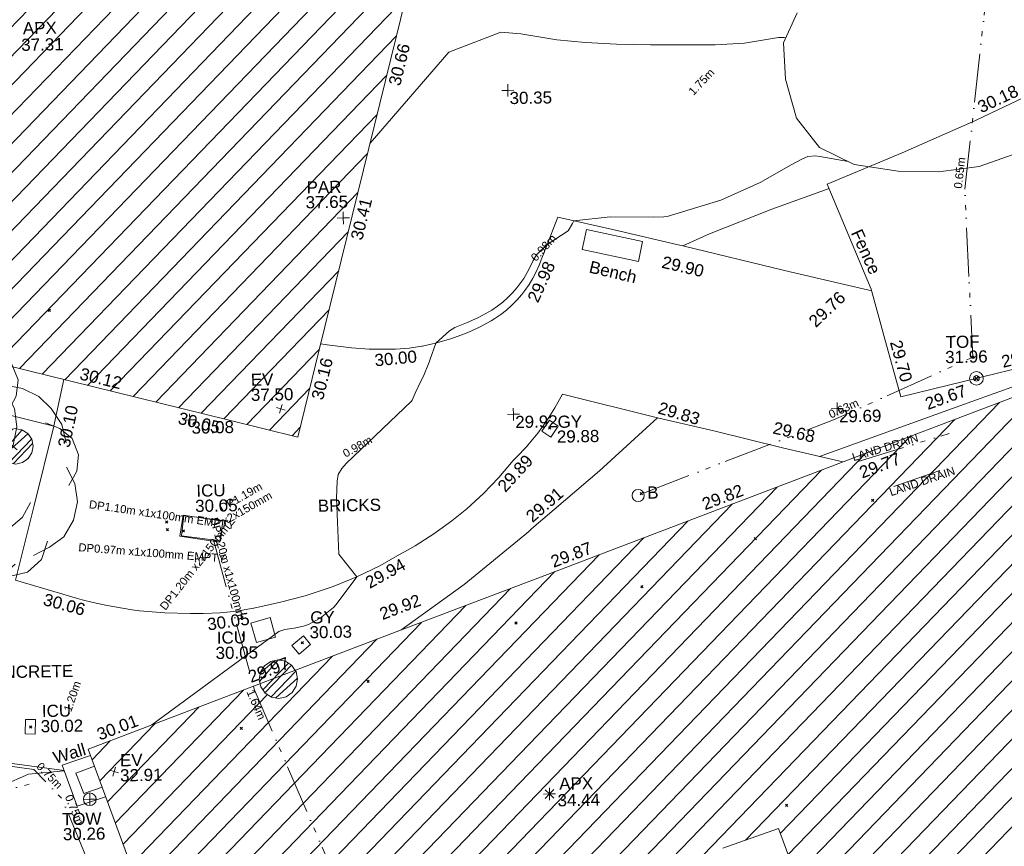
# Model space of a CAD drawing. Header units: millimetres. Extents: x -290717 to 520720, y -88450 to 287762.
# Tile 352 of 381: x 360209 to 390622, y 137820 to 163332. Entities that reach past the tile are written whole.
import ezdxf

# ---------------------------------------------------------------- set-up
doc = ezdxf.new("R2010")
doc.units = ezdxf.units.MM
for name, pattern in [('IMPORT-HIDDEN2 _3_', [4762.5, 3175, -1587.5]), ('IMPORT-UG_DRAINAGE_UNIDENTIFIED_QLB2 _2_', [2700, 1500, -300.0000000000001, 0, -250, 150, -300.0000000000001, 0, -200]), ('IMPORT-UG_ELEC_LV_QLB2 _2_', [2700, 1500, -300.0000000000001, 0, -250, 150, -300.0000000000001, 0, -200]), ('IMPORT-UG_ELEC_STREET LIGHTING_QLB2 _2_', [2700, 1500, -300.0000000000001, 0, -250, 150, -300.0000000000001, 0, -200])]:
    doc.linetypes.add(name, pattern=pattern)
for name, color, linetype, lineweight, true_color in [('00__TOPO__TOP_OF_FENCE_SYMBOL', 7, 'Continuous', 9, 0x666666), ('00_TOPO_APEX_BUILDING', 7, 'Continuous', 9, 0x666666), ('00_TOPO_EAVE', 7, 'Continuous', 9, 0x666666), ('00_TOPO_FURN_BOLLARD', 7, 'Continuous', 9, 0x666666), ('00_TOPO_TOP_OF_WALL', 7, 'Continuous', 9, 0x666666), ('00_TOPO_TREE', 7, 'Continuous', 9, 0x666666), ('00_UAV_APEX_BUILDING', 7, 'Continuous', 9, 0x666666), ('00_UAV_BUILDING_HATCH', 7, 'Continuous', 9, 0x999999), ('00_UAV_BUILDING_OUTLINE', 5, 'Continuous', 9, 0x0000ff), ('00_UAV_CONCRETE', 9, 'Continuous', 9, 0x808080), ('00_UAV_EAVE', 7, 'Continuous', 9, 0x666666), ('00_UAV_FENCE', 7, 'Continuous', 9, 0x264c2f), ('00_UAV_FURN_BENCH', 7, 'Continuous', 9, 0x999999), ('00_UAV_FURN_BOLLARD', 7, 'Continuous', 9, 0xff9f7f), ('00_UAV_LEVEL_SPOT', 7, 'Continuous', 9, 0x666666), ('00_UAV_PARAPET', 7, 'Continuous', 9, 0x666666), ('00_UAV_SERV_GULLY', 7, 'Continuous', 9, 0x5252a5), ('00_UAV_SERV_IC', 5, 'Continuous', 9, 0x0000ff), ('00_UAV_SLOPE_TOP', 40, 'Continuous', 9, 0xffbf00), ('00_UAV_TOP_OF_FENCE', 6, 'Continuous', 9, 0xff00ff), ('00_UAV_TOP_OF_WALL', 7, 'Continuous', 9, 0x666666), ('00_UAV_TREE_LINE', 7, 'Continuous', 9, 0x52a552), ('00_UAV_WALL', 7, 'Continuous', 9, 0x7c00a5), ('01_DTM_CONTOUR_MJR', 7, 'Continuous', 9, 0x7f3f00), ('01_DTM_CONTOUR_MNR', 7, 'Continuous', 9, 0xa5a552), ('12333-PUM-2D-U-0001-C01 - Rev2_REVIT IMPORT_dwg', 7, 'Continuous', 9, 0x767676), ('PUM-CHAMBER EXTENTS', 6, 'IMPORT-HIDDEN2 _3_', 9, 0xff00ff), ('PUM-ELECTRIC-LV-QLB2', 1, 'IMPORT-UG_ELEC_LV_QLB2 _2_', 9, 0xff0000), ('PUM-ELECTRIC-MH', 1, 'Continuous', 9, 0xff0000), ('PUM-ELECTRIC-SL-QLB2', 7, 'IMPORT-UG_ELEC_STREET LIGHTING_QLB2 _2_', 9, 0xff7f7f), ('PUM-UNIDENTIFIED-QLB2', 150, 'IMPORT-UG_DRAINAGE_UNIDENTIFIED_QLB2 _2_', 9, 0x007fff)]:
    doc.layers.add(name, color=color, linetype=linetype, lineweight=lineweight, true_color=true_color)
for name, color, linetype, lineweight in [('00_UAV_DRIVE_WAY', 7, 'Continuous', 9), ('00_UAV_SURFACE', 7, 'Continuous', 9), ('00_UAV_SURVEY_TEXT', 7, 'Continuous', 9), ('GEN-TEXT', 7, 'Continuous', 9)]:
    doc.layers.add(name, color=color, linetype=linetype, lineweight=lineweight)
doc.styles.add('Arial_1', font='arial.ttf', dxfattribs={"height": 250})
doc.styles.add('Swis721 Lt BT_2', font='swissl.ttf', dxfattribs={"height": 375})
pattern_1 = [(45, (-533641079.65, -725615854.3560001), (-265.1650429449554, 265.1650429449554), []), (45, (-533640902.873, -725615854.3560001), (-265.1650429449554, 265.1650429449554), [])]
pattern_2 = [(45, (0, 0), (-441.9417382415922, 441.9417382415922), [])]

# ---------------------------------------------------------------- blocks, each defined once
blk = doc.blocks.new('12333-PUM-2D-U-0001-C01 - Rev2_REVIT IMPORT_dwg_CONIFEROUS_TREE-2077251-Site Location Plan Existing')
at = {"layer": '00_TOPO_TREE', "color": 254, "true_color": 0xcccccc, "flags": 128}
for points in [[(-1889.403682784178, 1545.875740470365), (-1717.639711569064, 2118.422311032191), (-1316.857112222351, 2519.204910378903), (-744.3105416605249, 2748.223538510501), (-171.763971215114, 2690.968881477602), (343.5279423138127, 2347.440939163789)], [(-343.5279423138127, 2461.950253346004), (114.5093140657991, 2633.714224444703), (687.0558846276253, 2690.968881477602), (1202.347798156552, 2576.459567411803), (1660.385054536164, 2347.440939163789), (2003.912996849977, 2003.912996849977), (2290.18628213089, 1545.875740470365), (2404.695596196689, 1030.583826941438)], [(-2404.695596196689, -801.5651986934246), (-2690.968881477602, -286.2732852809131), (-2805.478195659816, 286.2732852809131), (-2690.968881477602, 916.0745128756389), (-2347.440939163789, 1431.36642628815), (-1889.403682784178, 1774.894368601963), (-1316.857112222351, 1946.658339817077)], [(1832.149025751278, 1603.130397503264), (2232.93162509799, 1431.36642628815), (2576.459567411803, 1145.093141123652), (2748.223538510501, 687.0558846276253), (2690.968881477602, 229.0186282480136), (2461.950253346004, -171.763971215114)], [(229.0186282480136, 1316.857112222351), (687.0558846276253, 1145.093141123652), (1030.583826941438, 858.8198558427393)], [(2404.695596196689, 343.5279423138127), (2633.714224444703, -114.5093140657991), (2690.968881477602, -629.8012275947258), (2576.459567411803, -1145.093141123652), (2290.18628213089, -1603.130397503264), (1889.403682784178, -1889.403682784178), (1431.36642628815, -2118.422311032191)], [(-744.3105416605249, -858.8198558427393), (-1087.838483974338, -400.7825993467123), (-1145.093141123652, 114.5093140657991)], [(-1259.602455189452, -2061.167653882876), (-1832.149025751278, -2003.912996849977), (-2290.18628213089, -1717.639711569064), (-2576.459567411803, -1259.602455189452), (-2633.714224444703, -744.3105416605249), (-2461.950253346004, -229.0186282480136)], [(1374.111769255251, -629.8012275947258), (1145.093141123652, -1030.583826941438), (801.5651986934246, -1316.857112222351)], [(916.0745128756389, -2347.440939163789), (572.5465705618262, -2633.714224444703), (114.5093140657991, -2805.478195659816), (-343.5279423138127, -2862.732852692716), (-801.5651986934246, -2805.478195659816), (-1259.602455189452, -2576.459567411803), (-1603.130397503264, -2290.18628213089), (-1832.149025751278, -1889.403682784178)], [(1832.149025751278, -1717.639711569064), (1660.385054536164, -2232.93162509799), (1259.602455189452, -2576.459567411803), (744.3105416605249, -2690.968881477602), (229.0186282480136, -2461.950253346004)]]:
    blk.add_lwpolyline(points, dxfattribs=at)
at = {"layer": '00_TOPO_TREE', "color": 254, "true_color": 0xcccccc}
blk.add_circle((0, 0), 176.6246020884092, dxfattribs=at)
blk = doc.blocks.new('12333-PUM-2D-U-0001-C01 - Rev2_REVIT IMPORT_dwg_MSL_Apex_SYM-2077252-Site Location Plan Existing')
at = {"layer": '00_TOPO_APEX_BUILDING', "color": 254, "true_color": 0xcccccc, "flags": 128}
for points in [[(0, -500.8627267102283), (0, 0), (-500.8627267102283, 0)], [(354.163430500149, 354.1634305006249), (0, 0), (-354.1634305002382, 354.1634305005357)], [(354.1634305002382, -354.1634305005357), (0, 0), (-354.163430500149, -354.1634305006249)], [(500.8627267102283, 0), (0, 0), (0, 500.8627267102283)]]:
    blk.add_lwpolyline(points, dxfattribs=at)
blk = doc.blocks.new('12333-PUM-2D-U-0001-C01 - Rev2_REVIT IMPORT_dwg_MSL_Eaves_SYM_1-V74-Site Location Plan Existing')
at = {"layer": '00_TOPO_EAVE', "color": 254, "true_color": 0xcccccc}
for p, q in [((356.5791934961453, -116.0873754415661), (-356.5791934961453, 116.0873754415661)), ((-116.0873754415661, -356.5791934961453), (116.0873754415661, 356.5791934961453))]:
    blk.add_line(p, q, dxfattribs=at)
blk = doc.blocks.new('12333-PUM-2D-U-0001-C01 - Rev2_REVIT IMPORT_dwg_MSL_Bollard_2-2077239-Site Location Plan Existing')
at = {"layer": '00_TOPO_FURN_BOLLARD', "color": 254, "true_color": 0xcccccc}
blk.add_circle((0, 0), 62.50000000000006, dxfattribs=at)
blk = doc.blocks.new('12333-PUM-2D-U-0001-C01 - Rev2_REVIT IMPORT_dwg_MSL_Parapet_SYM-V111-Site Location Plan Existing')
at = {"layer": '00_UAV_PARAPET', "color": 254, "true_color": 0xcccccc, "flags": 128}
for points in [[(0, -500.0000000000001), (0, 0), (-500.0000000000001, 0)], [(500.0000000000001, 0), (0, 0), (0, 500.0000000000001)]]:
    blk.add_lwpolyline(points, dxfattribs=at)
blk = doc.blocks.new('12333-PUM-2D-U-0001-C01 - Rev2_REVIT IMPORT_dwg_MSL_Node_LineworkTOF-2077248-Site Location Plan Existing')
at = {"layer": '00__TOPO__TOP_OF_FENCE_SYMBOL', "color": 254, "true_color": 0xcccccc, "flags": 128}
for points in [[(165.3591892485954, 165.3591892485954), (0, 0), (-165.3591892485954, 165.3591892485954)], [(165.3591892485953, -165.3591892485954), (0, 0), (-165.3591892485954, -165.3591892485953)]]:
    blk.add_lwpolyline(points, dxfattribs=at)
at = {"layer": '00__TOPO__TOP_OF_FENCE_SYMBOL', "color": 254, "true_color": 0xcccccc}
for radius in [562.5594001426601, 233.853208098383]:
    blk.add_circle((0, 0), radius, dxfattribs=at)
blk = doc.blocks.new('12333-PUM-2D-U-0001-C01 - Rev2_REVIT IMPORT_dwg_TOW-2077249-Site Location Plan Existing')
at = {"layer": '00_TOPO_TOP_OF_WALL', "color": 254, "true_color": 0xcccccc, "flags": 128}
for points in [[(0, 525.0554400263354), (0, 0), (-525.0554401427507, 0)], [(525.0554401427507, 0), (0, 0), (0, -525.0554400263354)]]:
    blk.add_lwpolyline(points, dxfattribs=at)
at = {"layer": '00_TOPO_TOP_OF_WALL', "color": 254, "true_color": 0xcccccc}
blk.add_circle((0, 0), 525.0554401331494, dxfattribs=at)
blk = doc.blocks.new('12333-PUM-2D-U-0001-C01 - Rev2_REVIT IMPORT_dwg_UAV-2077255-Site Location Plan Existing')
at = {"layer": '00_UAV_LEVEL_SPOT', "color": 254, "true_color": 0xcccccc, "flags": 128}
for points in [[(0, -500.0000000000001), (0, 0), (-500.0000000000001, 0)], [(500.0000000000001, 0), (0, 0), (0, 500.0000000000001)]]:
    blk.add_lwpolyline(points, dxfattribs=at)
blk = doc.blocks.new('12333-PUM-2D-U-0001-C01 - Rev2_REVIT IMPORT_dwg_MGS62954_T2_Galway_ITM_3d_Rev1-2077680-Site Location Plan Existing')
at = {"layer": '00_UAV_BUILDING_HATCH', "true_color": 0xcccccc}
h = blk.add_hatch(dxfattribs=at)
h.set_pattern_fill('FP_1', color=254, style=0, pattern_type=2)
h.set_pattern_definition(pattern_2)
h.paths.add_polyline_path([(534273331.0839256, 725699413.308508), (534277278.0839256, 725714344.3085079), (534273549.7966212, 725715375.4495255), (534278107.7966213, 725729661.4495255), (534289916.7966211, 725729648.4495255), (534289758.7966212, 725730785.4495256), (534295105.895538, 725732008.9646724), (534299533.3955734, 725732012.6897947), (534299525.8615051, 725732274.3540393), (534303017.6669321, 725732237.6943833), (534303145.8580773, 725742131.6227317), (534297043.3569099, 725742233.1048253), (534282146.4326756, 725742249.486803), (534282149.6354219, 725743193.6412101), (534265261.1107914, 725743195.2464387), (534265304.8585889, 725737414.8249149), (534261265.5081947, 725737413.3337195), (534259042.3072209, 725729051.2211075), (534251896.866097, 725705079.4298506), (534273323.2049377, 725699415.3913133)])
h = blk.add_hatch(dxfattribs=at)
h.set_pattern_fill('FP_1', color=254, style=0, pattern_type=2)
h.set_pattern_definition(pattern_2)
h.paths.add_polyline_path([(534258130.3624688, 725648483.3139625), (534277656.3624687, 725655386.3139623), (534278388.3624687, 725653331.3139625), (534295255.4606528, 725659853.892727), (534294221.4606528, 725663214.8927271), (534296151.4606527, 725663830.8927269), (534296560.4606526, 725662667.892727), (534309422.4606529, 725667184.8927269), (534307379.4606526, 725673087.8927273), (534303370.4606528, 725671653.8927271), (534300995.5869049, 725678397.3035644), (534310510.4335188, 725681741.4081918), (534314220.5869049, 725671576.3035644), (534326500.5869049, 725675858.3035647), (534324518.5869049, 725681362.3035645), (534326113.5869048, 725681952.3035645), (534324160.5869049, 725687672.3035644), (534318720.5869049, 725685739.3035644), (534311382.5869049, 725706099.3035645), (534306310.324325, 725704323.4114221), (534306355.1088055, 725704192.7557818), (534273124.3649247, 725692215.3564034), (534273147.722073, 725692180.3999606), (534273192.9489231, 725691953.0292308), (534273147.722073, 725691725.6585009), (534273018.9269006, 725691532.9029037), (534272826.1713033, 725691404.1077312), (534272598.8005735, 725691358.8808811), (534272359.2318197, 725691412.2581903), (534272168.7586477, 725691547.7426457), (534272046.0540514, 725691744.8881879), (534272030.8694313, 725691821.2264285), (534266685.9286339, 725689894.7426034), (534268524.9398829, 725684612.5737505), (534268047.9286339, 725684437.7426035), (534269413.1688387, 725680562.3524156), (534277645.4188778, 725683533.3784788), (534277949.5529158, 725682690.6704742), (534281834.7170619, 725684092.8295298), (534281561.9286339, 725684932.7426034), (534287959.9286339, 725687070.7426034), (534294707.928634, 725667896.7426034), (534289312.3624687, 725665760.3139626), (534287625.3624685, 725670664.3139626), (534264563.3624687, 725662495.3139625), (534260945.3624687, 725672663.3139623), (534250837.3624687, 725669091.3139623), (534258126.7857321, 725648493.4208302)])
h.paths.add_polyline_path([(534297904.5869049, 725687834.3035645), (534296489.5869049, 725693151.3035643), (534301799.5869049, 725695024.3035643), (534303779.5869048, 725689436.3035644), (534301175.8806049, 725688726.3227148)])
at = {"layer": '00_UAV_BUILDING_OUTLINE', "color": 254, "true_color": 0xcccccc, "flags": 128}
for points in [[(534295105.8955379, 725732008.9646724), (534290231.8739411, 725730893.6983675), (534289758.7966211, 725730785.4495255), (534289916.7966211, 725729648.4495255), (534286550.0298612, 725729652.1558484), (534281550.0340382, 725729657.6601204), (534278107.7966212, 725729661.4495254), (534277634.3144239, 725728177.4287553), (534276114.5607833, 725723414.1113995), (534274594.8071429, 725718650.7940435), (534273549.7966211, 725715375.4495255), (534275053.7316561, 725714959.5027444), (534277278.0839255, 725714344.3085077), (534276591.476836, 725711746.9610398), (534275315.2100509, 725706919.0057912), (534274038.943266, 725702091.050543), (534273331.0839256, 725699413.3085078), (534271178.3829969, 725699982.3735783), (534266344.8419868, 725701260.1169554), (534261511.3009768, 725702537.8603327)], [(534289015.4598486, 725684071.5197952), (534287959.9286339, 725687070.7426034), (534286233.9834566, 725686493.9888072)], [(534268264.8593303, 725685359.5998467), (534266685.9286339, 725689894.7426034), (534266853.7554688, 725689955.2326434), (534271557.3237688, 725691650.5457618), (534276260.8920689, 725693345.8588804), (534280964.4603691, 725695041.1719985), (534285668.0286691, 725696736.485117), (534290371.5969692, 725698431.7982354), (534295075.1652696, 725700127.1113536), (534299778.7335694, 725701822.4244721)]]:
    blk.add_lwpolyline(points, dxfattribs=at)
at = {"layer": '00_UAV_CONCRETE', "color": 254, "true_color": 0xcccccc, "flags": 128}
for points in [[(534289870.0622385, 725706796.7566099), (534288091.929208, 725706191.3040904), (534286155.9292079, 725705463.3040905), (534285322.929208, 725705106.3040904), (534285180.7887197, 725705142.3273786), (534283211.9292079, 725705641.3040904), (534281477.929208, 725706056.3040904), (534281027.6782404, 725704961.5933237), (534280960.929208, 725704799.3040904), (534280878.515321, 725704590.1577483), (534280783.1316512, 725704386.5989197), (534280675.1546349, 725704189.4309582), (534280555.0104079, 725703999.4319954), (534280423.1731244, 725703817.3518708), (534280321.9292079, 725703692.3040905), (534280171.2671362, 725703525.4653021), (534280010.4264675, 725703368.4158818), (534279840.0419664, 725703221.7756317), (534279660.7860628, 725703086.123274), (534279473.3661977, 725702961.9941666), (534279367.929208, 725702899.3040905), (534278996.509034, 725702708.927482), (534278613.8679265, 725702542.248204), (534278221.5159952, 725702399.9240633), (534278039.9292079, 725702343.3040904), (534277636.2180095, 725702237.4104309), (534277226.6543251, 725702157.0749642), (534277211.1504017, 725702155.0344915), (534276812.8545153, 725702102.6147377), (534276396.4516591, 725702074.2446811), (534276335.929208, 725702072.3040905), (534275581.9416204, 725702093.2308723), (534275033.929208, 725702138.3040905), (534274286.6549941, 725702240.8538927), (534274092.9292081, 725702275.3040904)], [(534265798.9292081, 725699877.3040903), (534262098.4221718, 725700869.549984), (534260969.7218868, 725701172.197219), (534258884.1103302, 725701731.4285573), (534256140.5145654, 725702467.0903478), (534255281.7996789, 725702697.3442862)], [(534276402.027673, 725693396.7285659), (534278382.9292079, 725694774.3040904), (534280289.6459568, 725696274.5919224), (534280412.3961964, 725696378.3291963), (534280499.9292082, 725696452.3040905), (534282627.9292079, 725698214.3040905), (534284220.7658093, 725699616.0353649), (534284444.9292079, 725699813.3040905), (534286216.9292079, 725699376.3040906), (534288290.9292079, 725698816.3040904), (534288995.3557902, 725698640.6125948), (534290151.1548377, 725698352.343997)]]:
    blk.add_lwpolyline(points, dxfattribs=at)
at = {"layer": '00_UAV_DRIVE_WAY', "color": 254, "true_color": 0xcccccc, "flags": 128}
for points in [[(534264533.929208, 725695154.3040904), (534265148.037927, 725697447.1384618), (534265798.9292081, 725699877.3040903), (534265823.5932298, 725699984.8949404), (534266129.0035199, 725701317.173712)], [(534262417.0919543, 725689816.0101571), (534264328.8540242, 725689492.3761246), (534265930.8027402, 725689255.6161238)]]:
    blk.add_lwpolyline(points, dxfattribs=at)
at = {"layer": '00_UAV_FENCE', "color": 254, "true_color": 0xcccccc, "flags": 128}
for points in [[(534289813.929208, 725706937.3040905), (534292141.9294999, 725707857.3040003), (534294430.4932371, 725708822.9881499), (534294691.9294999, 725708933.3040003), (534295937.9294999, 725709502.304)], [(534289813.929208, 725706937.3040905), (534291119.9292081, 725703667.3040904), (534291484.9384701, 725702236.8623883), (534291970.929208, 725700332.3040906), (534294931.0928358, 725700997.1873238), (534296204.929208, 725701283.3040906), (534297411.4370082, 725700969.1767548)]]:
    blk.add_lwpolyline(points, dxfattribs=at)
at = {"layer": '00_UAV_FURN_BENCH', "color": 254, "true_color": 0xcccccc, "flags": 128}
blk.add_lwpolyline([(534283940.9295, 725704646.3040001), (534282207.9295, 725705047.304), (534282351.395175, 725705667.319), (534284084.3951749, 725705266.3189999)], close=True, dxfattribs=at)
at = {"layer": '00_UAV_SERV_GULLY', "color": 254, "true_color": 0xcccccc, "flags": 128}
for points in [[(534280872.929208, 725699465.3040904), (534281107.929208, 725699795.3040905), (534281373.7289, 725699606.0224916), (534281138.7289, 725699276.0224913)], [(534273034.7763031, 725692988.8913503), (534273398.7763031, 725693276.8913503), (534273613.0978919, 725693006.0126753), (534273249.0978919, 725692718.0126754)]]:
    blk.add_lwpolyline(points, close=True, dxfattribs=at)
at = {"layer": '00_UAV_SERV_IC', "color": 254, "true_color": 0xcccccc, "flags": 128}
for points in [[(534269745.9292079, 725697070.3040904), (534270970.929208, 725696862.3040905), (534270860.1406696, 725696209.823516), (534269635.1406696, 725696417.823516)], [(534271780.7763031, 725693697.8913503), (534272373.7763031, 725693856.8913504), (534272535.1478562, 725693255.0465018), (534271942.1478562, 725693096.0465014)], [(534264747.929208, 725690403.3040904), (534264765.9292079, 725690847.3040904), (534265075.5296974, 725690834.7527193), (534265057.5296974, 725690390.7527193)]]:
    blk.add_lwpolyline(points, close=True, dxfattribs=at)
at = {"layer": '00_UAV_SLOPE_TOP', "color": 254, "true_color": 0xcccccc, "flags": 128}
blk.add_lwpolyline([(534289433.5648794, 725698531.3185786), (534294165.6199035, 725700146.1408241), (534296938.3668463, 725701092.3456804)], dxfattribs=at)
at = {"layer": '00_UAV_SURFACE', "color": 254, "true_color": 0xcccccc, "flags": 128}
for points in [[(534285322.929208, 725705106.3040904), (534288444.9292079, 725704290.3040906), (534290163.2034585, 725703861.2089845), (534291132.1970029, 725703619.2275969)], [(534284444.9292079, 725699813.3040905), (534281529.9292079, 725700600.3040904), (534281286.2611814, 725700177.4595203), (534281016.5233477, 725699770.7493794), (534280743.9292079, 725699409.3040905), (534280427.0286641, 725699038.1630352), (534280383.0317054, 725698992.7498235), (534280087.4493114, 725698687.6526917), (534279966.9292079, 725698573.3040905), (534279513.6420758, 725698056.2000824), (534279028.7801725, 725697568.5785955), (534278514.2570271, 725697112.3640491), (534278043.9292082, 725696742.3040905), (534277479.4672358, 725696349.5593117), (534276891.4584513, 725695993.0323856), (534276563.548181, 725695817.1540583), (534276479.929208, 725695772.3040904), (534275789.4606311, 725695398.4653571), (534275076.881008, 725695068.7191898), (534274345.0025648, 725694784.366946), (534274217.9292081, 725694740.3040904), (534273467.1243553, 725694510.5339284), (534272703.3736568, 725694328.3605922), (534272379.929208, 725694266.3040905), (534271877.6491851, 725694156.891429), (534271869.1756926, 725694155.0456312), (534271352.4440563, 725694076.0771935), (534270831.7736023, 725694029.7104299), (534270309.2191796, 725694016.1283289), (534270283.9292079, 725694016.3040904), (534269920.9292079, 725694027.3040904), (534269130.2429026, 725694059.1930921), (534268343.1191627, 725694140.6667718), (534268123.929208, 725694172.3040904), (534267345.8934969, 725694316.7415313), (534266919.9653834, 725694423.8606551), (534266578.4623632, 725694509.7472242), (534266435.9292081, 725694551.3040904), (534264533.929208, 725695154.3040904)]]:
    blk.add_lwpolyline(points, dxfattribs=at)
at = {"layer": '00_UAV_TREE_LINE', "color": 254, "true_color": 0xcccccc, "flags": 128}
blk.add_lwpolyline([(534301649.3243248, 725711970.4114221), (534300276.3243249, 725711462.4114221), (534299430.3243249, 725710812.4114221), (534298646.324325, 725710084.4114221), (534297467.324325, 725708885.4114223), (534295956.3243249, 725707872.4114221), (534294516.3243249, 725707396.4114221), (534293261.3243249, 725707252.411422), (534292008.3243249, 725707298.411422), (534290660.3243249, 725707522.4114223), (534289591.3243249, 725708067.4114221), (534288905.3243249, 725708988.4114221), (534288588.3243248, 725710194.4114221), (534288545.3243249, 725711316.4114221), (534288975.3243248, 725712234.4114221)], dxfattribs=at)
at = {"layer": '00_UAV_WALL', "color": 254, "true_color": 0xcccccc, "flags": 128}
for points in [[(534266753.8174822, 725689699.7463194), (534265875.8540242, 725689413.3761246), (534266317.8540243, 725688144.3761247), (534266855.8540242, 725688304.3761246), (534267199.2599199, 725688420.3076146)], [(534267095.2121816, 725688719.1626234), (534266529.8540242, 725688528.3761246), (534266293.8568548, 725689166.7482934), (534266871.0469231, 725689363.0296726)]]:
    blk.add_lwpolyline(points, dxfattribs=at)
at = {"layer": '01_DTM_CONTOUR_MJR', "color": 254, "true_color": 0xcccccc, "flags": 128}
for points in [[(534290472.582684, 725707618.1262906), (534289601.6139218, 725707790.6251394), (534289467.850682, 725707809.6295168), (534289236.1995944, 725707793.1506032), (534289063.5959793, 725707732.336576), (534288715.9700555, 725707545.4745878), (534287749.6832835, 725707021.8853074), (534286523.0023285, 725706492.6182741), (534284859.7944337, 725706021.0476075), (534284750.8518333, 725706009.6212959), (534284445.1202124, 725706013.0228829), (534283097.7299909, 725706040.1418277), (534281970, 725705940.0000001), (534281928.7162164, 725705858.8513515), (534281787.5994185, 725705634.4172432), (534281130.0000001, 725705220.0000001), (534280796.9317444, 725704904.4152467), (534280688.380926, 725704733.1277169), (534280599.6991971, 725704545.7492044), (534280503.1749143, 725704365.2533073), (534280393.6930151, 725704188.94972), (534280266.4931955, 725704020.5616544), (534280173.0826002, 725703902.2140223), (534280035.3695914, 725703753.6102765), (534279886.9597123, 725703607.5144796), (534279729.8916427, 725703469.8913076), (534279564.2643968, 725703349.1866331), (534279389.5184593, 725703227.7558959), (534279296.5406851, 725703175.0816904), (534278955.2572758, 725703001.2201883), (534278595.8125334, 725702845.8187236), (534278236.1627317, 725702709.4008634), (534278066.0213273, 725702612.2231168), (534277640.0000001, 725702240), (534277460.3149307, 725701745.8371863), (534277428.0830671, 725701654.8881791), (534277240.2308991, 725701222.096409), (534277159.2037461, 725701074.9842986), (534276979.6660638, 725700707.3726654), (534276884.289963, 725700496.0576209), (534276854.4501249, 725700457.0475498), (534274803.7356972, 725698574.5702101), (534274674.1736238, 725698418.8743883), (534274555.8797861, 725698232.3289696), (534274521.4032632, 725698033.2673403), (534274494.6354318, 725697511.5495604), (534274530.0000001, 725695782.5000001), (534275080.0000001, 725695070.0000002), (534274423.1880288, 725694229.7344501), (534274342.2787795, 725694131.663072), (534273925.0953851, 725693813.5061935), (534273555.5661384, 725693625.9403656), (534273400.1478197, 725693577.7568368), (534273112.1097127, 725693523.1364748), (534272827.1924565, 725693479.1847196), (534272633.5753676, 725693420.8769207), (534268669.6099601, 725690609.7233926)], [(534265936.7964962, 725689238.4078056), (534264825.9353089, 725689153.561474), (534264030.3238961, 725688817.1423328)]]:
    blk.add_lwpolyline(points, dxfattribs=at)
at = {"layer": '01_DTM_CONTOUR_MNR', "color": 254, "true_color": 0xcccccc, "flags": 128}
blk.add_lwpolyline([(534288618.5916114, 725711472.8285594), (534288559.4820585, 725711482.7965287), (534288389.4626817, 725711487.6416798), (534287341.0526316, 725711331.0526316), (534286430.0000002, 725711295.2136753), (534285319.4444445, 725711309.4444445), (534284430.0000002, 725711323.207331), (534283377.6178599, 725711367.6178598), (534282430.0000002, 725711433.5135137), (534281543.3187774, 725711533.3187773), (534280430.0000002, 725711733.7254903), (534279812.3334561, 725711802.3334562), (534278199.5173467, 725711205.6452185), (534275719.8971414, 725708449.8856869)], dxfattribs=at)
for name, p, xscale, yscale, zscale in [('12333-PUM-2D-U-0001-C01 - Rev2_REVIT IMPORT_dwg_UAV-2077255-Site Location Plan Existing', (534280000, 725710000.0000001), 0.375, 0.375, 0.375), ('12333-PUM-2D-U-0001-C01 - Rev2_REVIT IMPORT_dwg_MSL_Parapet_SYM-V111-Site Location Plan Existing', (534274851.0835, 725706151.3085002), 0.375, 0.375, 0.375), ('12333-PUM-2D-U-0001-C01 - Rev2_REVIT IMPORT_dwg_CONIFEROUS_TREE-2077251-Site Location Plan Existing', (534261695.7763031, 725700574.8913503), 1.1, 1.1, 1.1), ('12333-PUM-2D-U-0001-C01 - Rev2_REVIT IMPORT_dwg_CONIFEROUS_TREE-2077251-Site Location Plan Existing', (534263524.776303, 725698227.8913503), 1.1, 1.1, 1.1), ('12333-PUM-2D-U-0001-C01 - Rev2_REVIT IMPORT_dwg_MSL_Node_LineworkTOF-2077248-Site Location Plan Existing', (534294319.4712289, 725700859.8231524), 0.375, 0.375, 0.375), ('12333-PUM-2D-U-0001-C01 - Rev2_REVIT IMPORT_dwg_MSL_Eaves_SYM_1-V74-Site Location Plan Existing', (534272824.0835, 725700298.3085002), 0.375, 0.375, 0.375), ('12333-PUM-2D-U-0001-C01 - Rev2_REVIT IMPORT_dwg_UAV-2077255-Site Location Plan Existing', (534270000.0000001, 725700000), 0.375, 0.375, 0.375), ('12333-PUM-2D-U-0001-C01 - Rev2_REVIT IMPORT_dwg_UAV-2077255-Site Location Plan Existing', (534280000, 725700000), 0.375, 0.375, 0.375), ('12333-PUM-2D-U-0001-C01 - Rev2_REVIT IMPORT_dwg_UAV-2077255-Site Location Plan Existing', (534290000, 725700000), 0.375, 0.375, 0.375), ('12333-PUM-2D-U-0001-C01 - Rev2_REVIT IMPORT_dwg_MSL_Bollard_2-2077239-Site Location Plan Existing', (534283806.9292079, 725697425.3040905), 3, 3, 3), ('12333-PUM-2D-U-0001-C01 - Rev2_REVIT IMPORT_dwg_MSL_Eaves_SYM_1-V74-Site Location Plan Existing', (534267474.7760001, 725689187.8915001), 0.375, 0.375, 0.375), ('12333-PUM-2D-U-0001-C01 - Rev2_REVIT IMPORT_dwg_TOW-2077249-Site Location Plan Existing', (534266709.776, 725688348.8915001), 0.375, 0.375, 0.375), ('12333-PUM-2D-U-0001-C01 - Rev2_REVIT IMPORT_dwg_MSL_Apex_SYM-2077252-Site Location Plan Existing', (534280908.929, 725688263.7425001), 0.375, 0.375, 0.375)]:
    blk.add_blockref(name, p, dxfattribs=dict(xscale=xscale, yscale=yscale, zscale=zscale))
at = {"layer": '00_UAV_APEX_BUILDING', "char_height": 375, "attachment_point": 1, "line_spacing_factor": 1.005061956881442, "style": 'Swis721 Lt BT_2'}
for s, insert, width in [('APX', (534265057.6508175, 725712367.0907457), 1130.237340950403), ('37.31', (534264998.071278, 725711855.0843672), 1495.902363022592), ('APX', (534281214.4508175, 725688763.4907457), 1130.237340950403), ('34.44', (534281154.871278, 725688251.4843671), 1495.902363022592)]:
    blk.add_mtext(s, dxfattribs=dict(at, insert=insert, width=width))
at = {"layer": '00_UAV_BUILDING_OUTLINE', "color": 251, "true_color": 0x666666, "char_height": 375, "width": 1495.902363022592, "attachment_point": 1, "line_spacing_factor": 1.005061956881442, "style": 'Swis721 Lt BT_2'}
for s, insert, rotation in [('30.66', (534276314.3472001, 725710270.5378964), 75.19261239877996), ('30.41', (534275059.4495801, 725705525.4117541), 75.19261239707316), ('30.12', (534266692.9135948, 725701680.0520962), 345.19261239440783), ('30.16', (534273761.8136303, 725700614.6273996), 75.19261239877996), ('30.05', (534269706.7664114, 725700258.7592586), 345.19261239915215), ('29.77', (534290608.8638133, 725698179.235203), 19.820748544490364), ('29.82', (534285735.2964073, 725697287.1460071), 19.820748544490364), ('29.87', (534281031.7281072, 725695591.8328887), 19.820748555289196), ('29.92', (534275716.1781521, 725694069.4764885), 19.820748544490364), ('29.97', (534271624.5915068, 725692201.2066519), 19.820748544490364), ('30.01', (534266921.0232069, 725690505.8935336), 19.820748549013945)]:
    blk.add_mtext(s, dxfattribs=dict(at, insert=insert, rotation=rotation))
at = {"layer": '00_UAV_CONCRETE', "color": 251, "true_color": 0x666666, "char_height": 375, "width": 1495.902363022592, "attachment_point": 1, "line_spacing_factor": 1.005061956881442, "style": 'Swis721 Lt BT_2'}
for s, insert, rotation in [('29.98', (534280477.3227268, 725703567.14754), 64.29642647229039), ('29.90', (534284726.4370575, 725704812.8419496), 345.77870565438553), ('30.00', (534275726.3362953, 725701927.3459904), 4.5609921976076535), ('29.83', (534284546.7648937, 725700316.466186), 342.5865104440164), ('29.68', (534288067.3470701, 725699639.8716), 345.9955416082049), ('29.91', (534280288.4935691, 725696919.0698951), 39.69107610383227)]:
    blk.add_mtext(s, dxfattribs=dict(at, insert=insert, rotation=rotation))
at = {"layer": '00_UAV_DRIVE_WAY', "color": 251, "true_color": 0x666666, "insert": (534265905.6729897, 725699271.7176992), "char_height": 375, "width": 1495.902363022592, "attachment_point": 1, "rotation": 77.08865228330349, "line_spacing_factor": 1.005061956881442, "style": 'Swis721 Lt BT_2'}
blk.add_mtext('30.10', dxfattribs=at)
at = {"layer": '00_UAV_EAVE', "char_height": 375, "attachment_point": 1, "line_spacing_factor": 1.005061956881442, "style": 'Swis721 Lt BT_2'}
for s, insert, width in [('EV', (534271908.0336907, 725701396.2856622), 736.078940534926), ('37.50', (534271903.3652875, 725700929.5350381), 1495.902363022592), ('EV', (534267661.631793, 725689724.558824), 736.078940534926), ('32.91', (534267656.9633898, 725689257.8081998), 1495.902363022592)]:
    blk.add_mtext(s, dxfattribs=dict(at, insert=insert, width=width))
at = {"layer": '00_UAV_FENCE', "color": 251, "true_color": 0x666666, "char_height": 375, "attachment_point": 1, "line_spacing_factor": 1.005061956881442, "style": 'Swis721 Lt BT_2'}
for s, insert, width, rotation in [('30.18', (534294456.7818651, 725709377.1192468), 1495.902363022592, 24.069248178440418), ('Fence', (534290858.1171073, 725705570.2911764), 1681.10932225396, 293.41052708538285), ('29.70', (534292026.6045219, 725702117.0698471), 1495.902363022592, 284.3148269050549), ('29.67', (534295066.4859119, 725701535.1660218), 1495.902363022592, 12.659129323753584)]:
    blk.add_mtext(s, dxfattribs=dict(at, insert=insert, width=width, rotation=rotation))
at = {"layer": '00_UAV_FURN_BENCH', "color": 251, "true_color": 0x666666, "insert": (534282479.6685516, 725704703.2324628), "char_height": 375, "width": 1728.598286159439, "attachment_point": 1, "rotation": 345.75198203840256, "line_spacing_factor": 1.005061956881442, "style": 'Swis721 Lt BT_2'}
blk.add_mtext('Bench', dxfattribs=at)
at = {"layer": '00_UAV_FURN_BOLLARD', "color": 251, "true_color": 0x666666, "insert": (534284089.6875277, 725697699.5014404), "char_height": 375, "width": 398.9072968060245, "attachment_point": 1, "line_spacing_factor": 1.005061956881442, "style": 'Swis721 Lt BT_2'}
blk.add_mtext('B', dxfattribs=at)
at = {"layer": '00_UAV_LEVEL_SPOT', "char_height": 375, "width": 1495.902363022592, "attachment_point": 1, "line_spacing_factor": 1.005061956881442, "style": 'Swis721 Lt BT_2'}
for s, insert in [('30.35', (534280051.8765643, 725709949.1441547)), ('30.08', (534270051.8765643, 725699949.1441548)), ('29.92', (534280051.8765643, 725699949.1441548)), ('29.69', (534290051.8765643, 725699949.1441548))]:
    blk.add_mtext(s, dxfattribs=dict(at, insert=insert))
at = {"layer": '00_UAV_PARAPET', "char_height": 375, "attachment_point": 1, "line_spacing_factor": 1.005061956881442, "style": 'Swis721 Lt BT_2'}
for s, insert, width in [('PAR', (534273733.6991779, 725707302.6662496), 1168.228512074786), ('37.65', (534273696.4093505, 725706840.5335597), 1495.902363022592)]:
    blk.add_mtext(s, dxfattribs=dict(at, insert=insert, width=width))
at = {"layer": '00_UAV_SERV_GULLY', "color": 251, "true_color": 0x666666, "char_height": 375, "attachment_point": 1, "line_spacing_factor": 1.005061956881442, "style": 'Swis721 Lt BT_2'}
for s, insert, width in [('GY', (534281360.0210903, 725699932.341111), 821.5590755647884), ('29.88', (534281330.0399926, 725699475.5049086), 1495.902363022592), ('GY', (534273616.0288959, 725694027.0482998), 821.5590755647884), ('30.03', (534273586.0477982, 725693570.2120976), 1495.902363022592)]:
    blk.add_mtext(s, dxfattribs=dict(at, insert=insert, width=width))
at = {"layer": '00_UAV_SERV_IC', "color": 251, "true_color": 0x666666, "char_height": 375, "attachment_point": 1, "line_spacing_factor": 1.005061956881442, "style": 'Swis721 Lt BT_2'}
for s, insert, width in [('ICU', (534270165.9546275, 725698002.1565576), 1021.012723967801), ('30.05', (534270121.1264769, 725697531.7775568), 1495.902363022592), ('ICU', (534270718.0084155, 725693452.8128474), 1021.012723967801), ('30.05', (534270673.1802649, 725692982.4338465), 1495.902363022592), ('ICU', (534265277.5345775, 725691286.4096203), 1021.012723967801), ('30.02', (534265232.706427, 725690816.0306194), 1495.902363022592)]:
    blk.add_mtext(s, dxfattribs=dict(at, insert=insert, width=width))
at = {"layer": '00_UAV_SLOPE_TOP', "color": 251, "true_color": 0x666666, "insert": (534292680.3886572, 725700263.0732418), "char_height": 375, "width": 1495.902363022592, "attachment_point": 1, "rotation": 18.84229897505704, "line_spacing_factor": 1.005061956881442, "style": 'Swis721 Lt BT_2'}
blk.add_mtext('29.67', dxfattribs=at)
at = {"layer": '00_UAV_SURFACE', "color": 251, "true_color": 0x666666, "char_height": 375, "width": 1495.902363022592, "attachment_point": 1, "line_spacing_factor": 1.005061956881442, "style": 'Swis721 Lt BT_2'}
for s, insert, rotation in [('29.76', (534289130.5957194, 725702771.5773647), 42.35984313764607), ('29.89', (534279437.0556849, 725697831.0891577), 46.67461473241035), ('29.94', (534275292.4542176, 725695018.5397607), 27.980769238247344), ('30.06', (534265450.5443834, 725694735.9953358), 343.8310013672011), ('30.05', (534270408.8387457, 725693865.9613466), 7.033147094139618)]:
    blk.add_mtext(s, dxfattribs=dict(at, insert=insert, rotation=rotation))
at = {"layer": '00_UAV_SURVEY_TEXT', "color": 251, "true_color": 0x666666, "char_height": 375, "attachment_point": 1, "line_spacing_factor": 1.005061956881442, "style": 'Swis721 Lt BT_2'}
for s, insert, width in [('BRICKS', (534273909.8000001, 725697470.6296078), 2165.496754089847), ('CONCRETE', (534263326.8000001, 725692508.629608), 3286.236302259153)]:
    blk.add_mtext(s, dxfattribs=dict(at, insert=insert, width=width))
at = {"layer": '00_UAV_TOP_OF_FENCE', "color": 251, "true_color": 0x666666, "char_height": 375, "attachment_point": 1, "line_spacing_factor": 1.005061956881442, "style": 'Swis721 Lt BT_2'}
for s, insert, width in [('TOF', (534293387.1148167, 725702184.9504741), 1163.479615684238), ('31.96', (534293364.691175, 725701721.5737692), 1495.902363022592)]:
    blk.add_mtext(s, dxfattribs=dict(at, insert=insert, width=width))
at = {"layer": '00_UAV_TOP_OF_WALL', "char_height": 375, "attachment_point": 1, "line_spacing_factor": 1.005061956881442, "style": 'Swis721 Lt BT_2'}
for s, insert, width in [('TOW', (534265838.3224443, 725687936.7261318), 1343.937678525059), ('30.26', (534265860.7843516, 725687472.8782092), 1495.902363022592)]:
    blk.add_mtext(s, dxfattribs=dict(at, insert=insert, width=width))
at = {"layer": '00_UAV_WALL', "color": 251, "true_color": 0x666666, "insert": (534265563.6101658, 725689818.3088914), "char_height": 375, "width": 1130.237340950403, "attachment_point": 1, "rotation": 15.44677705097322, "line_spacing_factor": 1.005061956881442, "style": 'Swis721 Lt BT_2'}
blk.add_mtext('Wall', dxfattribs=at)
blk = doc.blocks.new('12333-PUM-2D-U-0001-C01 - Rev2_REVIT IMPORT_dwg-1620468-Site Location Plan Existing')
at = {"layer": 'PUM-CHAMBER EXTENTS', "true_color": 0xffaaff}
h = blk.add_hatch(dxfattribs=at)
h.set_pattern_fill('FP_3', color=211, style=0, pattern_type=2)
h.set_pattern_definition(pattern_1)
h.paths.add_polyline_path([(623525.8563569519, 82879.39649960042), (623734.9273802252, 82920.98331183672), (623912.1692355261, 83039.41253316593), (624030.5984568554, 83216.65438846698), (624072.1852690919, 83425.72541174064), (624030.5984568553, 83634.79643501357), (623912.1692355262, 83812.03829031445), (623734.9273802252, 83930.46751164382), (623525.8563569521, 83972.05432388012), (623316.7853336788, 83930.46751164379), (623139.5434783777, 83812.03829031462), (623021.1142570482, 83634.79643501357), (622979.5274448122, 83425.72541174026), (623021.1142570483, 83216.65438846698), (623139.5434783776, 83039.4125331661), (623316.7853336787, 82920.98331183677)])
h = blk.add_hatch(dxfattribs=at)
h.set_pattern_fill('FP_3', color=211, style=0, pattern_type=2)
h.set_pattern_definition(pattern_1)
h.paths.add_polyline_path([(631519.1507262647, 75504.52470243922), (631746.5214560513, 75549.75155252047), (631939.2770533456, 75678.54672495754), (632068.0722257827, 75871.30232225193), (632113.299075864, 76098.6730520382), (632068.0722257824, 76326.04378182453), (631932.4797595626, 76523.34118564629), (631746.5214560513, 76647.59455155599), (631519.1507262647, 76692.82140163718), (631291.7799964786, 76647.59455155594), (631099.0243991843, 76518.79937911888), (630970.2292267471, 76326.04378182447), (630925.0023766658, 76098.67305203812), (630970.2292267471, 75871.30232225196), (631099.0243991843, 75678.5467249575), (631291.7799964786, 75549.75155252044)])
at = {"layer": 'GEN-TEXT', "color": 253, "true_color": 0xaaaaaa}
for p, q in [((624610.9948138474, 87566.2884822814), (624681.7054919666, 87636.9991604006)), ((624681.7054919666, 87566.2884822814), (624610.9948138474, 87636.9991604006)), ((653105.9948138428, 85622.2884822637), (653176.7054919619, 85692.9991603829)), ((653176.7054919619, 85622.2884822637), (653105.9948138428, 85692.9991603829)), ((639999.9948138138, 83665.28848232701), (640070.7054919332, 83735.99916044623)), ((640070.7054919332, 83665.28848232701), (639999.9948138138, 83735.99916044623)), ((642789.9948138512, 81594.28848233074), (642860.7054919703, 81664.99916044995)), ((642860.7054919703, 81594.28848233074), (642789.9948138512, 81664.99916044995)), ((649935.9948138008, 81264.28848225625), (650006.70549192, 81334.99916037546)), ((650006.70549192, 81264.28848225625), (649935.9948138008, 81334.99916037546)), ((628116.9948137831, 80974.288482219), (628187.7054919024, 81044.99916033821)), ((628187.7054919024, 80974.288482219), (628116.9948137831, 81044.99916033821)), ((628138.9948137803, 80738.28848230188), (628209.7054918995, 80808.9991604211)), ((628209.7054918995, 80738.28848230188), (628138.9948137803, 80808.9991604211)), ((628624.9948138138, 80692.28848232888), (628695.705491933, 80762.99916044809)), ((628695.705491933, 80692.28848232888), (628624.9948138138, 80762.99916044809)), ((646288.9948138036, 80144.2884822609), (646359.7054919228, 80214.99916038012)), ((646359.7054919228, 80144.2884822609), (646288.9948138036, 80214.99916038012)), ((642757.9948138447, 78718.28848228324), (642828.7054919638, 78788.99916040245)), ((642828.7054919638, 78718.28848228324), (642757.9948138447, 78788.99916040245)), ((638850.994813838, 77668.28848223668), (638921.7054919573, 77738.99916035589)), ((638921.7054919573, 77668.28848223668), (638850.994813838, 77738.99916035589)), ((630419.9948138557, 77443.28848225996), (630490.7054919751, 77513.99916037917)), ((630490.7054919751, 77443.28848225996), (630419.9948138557, 77513.99916037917)), ((632241.9948137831, 77172.28848231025), (632312.7054919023, 77242.99916042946)), ((632312.7054919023, 77172.28848231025), (632241.9948137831, 77242.99916042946)), ((634253.9948137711, 75947.28848233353), (634324.7054918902, 76017.99916045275)), ((634324.7054918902, 75947.28848233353), (634253.9948137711, 76017.99916045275)), ((623803.9948138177, 74719.28848233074), (623874.7054919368, 74789.99916044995)), ((623874.7054919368, 74719.28848233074), (623803.9948138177, 74789.99916044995)), ((630310.9948138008, 74566.28848228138), (630381.7054919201, 74636.99916040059)), ((630381.7054919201, 74566.28848228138), (630310.9948138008, 74636.99916040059)), ((647108.9948138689, 71896.28848223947), (647179.705491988, 71966.99916035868)), ((647179.705491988, 71896.28848223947), (647108.9948138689, 71966.99916035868))]:
    blk.add_line(p, q, dxfattribs=at)
at = {"layer": 'PUM-CHAMBER EXTENTS', "color": 211, "linetype": 'Continuous', "true_color": 0xffaaff, "flags": 128}
blk.add_lwpolyline([(624072.1852690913, 83425.72541174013), (624030.5984568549, 83634.79643501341), (623912.1692355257, 83812.03829031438), (623734.9273802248, 83930.46751164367), (623619.3249166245, 83953.46227136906), (623525.8563569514, 83972.05432388), (623316.7853336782, 83930.46751164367), (623139.5434783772, 83812.03829031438), (623021.1142570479, 83634.79643501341), (622979.5274448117, 83425.72541174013), (623012.9006850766, 83257.94680323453), (623021.1142570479, 83216.65438846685), (623139.5434783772, 83039.41253316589), (623316.7853336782, 82920.98331183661), (623525.8563569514, 82879.39649960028), (623734.9273802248, 82920.98331183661), (623872.2688383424, 83012.75194017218), (623912.1692355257, 83039.41253316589), (624030.5984568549, 83216.65438846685)], close=True, dxfattribs=at)
for points in [[(632044.7150775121, 76361.00022452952), (631939.2770533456, 76518.79937911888), (631932.4797595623, 76523.34118564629), (631746.5214560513, 76647.59455155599), (631519.1507262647, 76692.82140163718), (631291.7799964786, 76647.59455155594), (631099.0243991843, 76518.79937911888), (630970.2292267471, 76326.04378182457), (630959.4843864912, 76272.02582173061), (630925.0023766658, 76098.6730520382), (630951.2195840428, 75966.87024986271)], [(632113.299075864, 76098.6730520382), (632068.0722257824, 76326.04378182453), (632044.7150775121, 76361.00022452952)], [(630951.2195840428, 75966.87024986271), (630970.2292267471, 75871.3023222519), (631099.0243991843, 75678.5467249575), (631291.7799964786, 75549.75155252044), (631460.0674193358, 75516.27710287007), (631519.1507262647, 75504.52470243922), (631746.5214560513, 75549.75155252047), (631939.2770533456, 75678.54672495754), (632068.0722257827, 75871.30232225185), (632113.299075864, 76098.6730520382)]]:
    blk.add_lwpolyline(points, dxfattribs=at)
at = {"layer": 'PUM-ELECTRIC-MH', "color": 21, "true_color": 0xffaaaa, "flags": 128}
blk.add_lwpolyline([(628682.3501528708, 81196.64382131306), (629885.3501528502, 81025.64382134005), (629802.350152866, 80402.64382131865), (628599.35015277, 80573.64382117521)], close=True, dxfattribs=at)
at = {"layer": 'PUM-ELECTRIC-SL-QLB2', "color": 254, "true_color": 0xffd4d4}
for p, q in [((629588.5869569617, 80433.02911345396), (630746.305747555, 75893.01289455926)), ((621632.3501529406, 72447.64382136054), (624222.3068467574, 73114.37277041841))]:
    blk.add_line(p, q, dxfattribs=at)
at = {"layer": 'PUM-ELECTRIC-SL-QLB2', "color": 254, "true_color": 0xffd4d4, "flags": 128}
for points in [[(617811.3044243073, 125798.5270841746), (617279.3501529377, 120264.6438212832), (615394.3501529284, 113901.6438213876), (614384.3501529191, 108839.6438213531), (612540.3501528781, 103167.6438213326), (611115.3501528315, 97023.64382136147), (610238.3501528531, 91065.6438213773), (612028.3501528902, 83630.64382132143), (615324.3501528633, 77935.64382137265), (617257.3501529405, 74795.64382135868), (619945.3501529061, 74064.64382132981), (623914.3501528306, 73441.64382130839), (624775.3501528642, 72526.64382138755), (627299.35015284, 66124.64382138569), (627910.3501528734, 64695.64382138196), (628666.3501529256, 63977.64382138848), (629583.350152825, 64013.64382135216), (632716.3501528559, 65371.64382135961), (634589.9866173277, 66199.09115950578)], [(642898.7272015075, 81646.85501216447), (648803.3501529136, 83799.64382131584), (653141.3501529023, 85657.64382132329), (652981.3501528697, 90800.64382136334), (654077.2370034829, 99388.89943063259)], [(630746.305747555, 75893.01289455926), (630769.3501529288, 75802.64382134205), (634339.3501528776, 67075.64382138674), (634391.2234581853, 66894.22694753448)]]:
    blk.add_lwpolyline(points, dxfattribs=at)
at = {"layer": 'PUM-UNIDENTIFIED-QLB2', "color": 141, "true_color": 0xaad4ff}
for p, q in [((649509.3501529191, 82494.64382138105), (652364.3501529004, 83317.64382135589)), ((650633.3501528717, 81716.64382133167), (652344.3501528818, 82268.64382135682))]:
    blk.add_line(p, q, dxfattribs=at)
blk.add_blockref('12333-PUM-2D-U-0001-C01 - Rev2_REVIT IMPORT_dwg_MGS62954_T2_Galway_ITM_3d_Rev1-2077680-Site Location Plan Existing', (-533641079.6498471, -725615854.3561786))
at = {"layer": 'PUM-ELECTRIC-LV-QLB2', "char_height": 250, "attachment_point": 2, "line_spacing_factor": 0.9417779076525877, "style": 'Arial_1'}
for s, insert, width, rotation in [('1.75m', (644815.0280099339, 94392.42646995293), 1160.025439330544, 45.41293540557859), ('0.98m', (639851.4587143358, 89356.70223524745), 1160.025439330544, 46.497323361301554), ('0.98m', (634024.1256173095, 83344.85761154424), 1160.025439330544, 28.545371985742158), ('DP1.19m\\Px2x150mm', (630394.6654537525, 81850.57904284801), 2038.461589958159, 28.545371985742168), ('DP1.10m x1x100mm EMPTY', (628038.0979957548, 81356.85778613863), 5438.958326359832, 350.64329201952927), ('DP1.20m x2x150mm', (628901.4020160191, 79688.82755636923), 3893.2779916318, 50.96572489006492), ('DP0.97m x1x100mm EMPTY', (627696.8112424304, 80190.82897554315), 5438.958326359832, 354.6106882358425), ('1.20m', (625026.5904960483, 75721.15172794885), 1160.025439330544, 70.36280352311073)]:
    blk.add_mtext(s, dxfattribs=dict(at, insert=insert, width=width, rotation=rotation))
at = {"layer": 'PUM-ELECTRIC-SL-QLB2', "char_height": 250, "attachment_point": 2, "line_spacing_factor": 0.9417779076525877, "style": 'Arial_1'}
for s, insert, width, rotation in [('0.65m', (652706.1298133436, 91370.63022723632), 1160.025439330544, 82.72818672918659), ('0.63m', (649071.9807616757, 84262.56868437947), 1160.025439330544, 23.185836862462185), ('DP1.20m x1x100mm', (630134.6005251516, 79569.21422927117), 3893.2779916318, 284.3057254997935), ('1.64m', (630935.9529594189, 75374.01039492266), 1160.025439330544, 292.24825672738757), ('0.75m', (624491.1358603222, 73333.68168950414), 1160.025439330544, 313.2584351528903), ('0.75m', (625265.717596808, 72227.74294942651), 1160.025439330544, 291.51692740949)]:
    blk.add_mtext(s, dxfattribs=dict(at, insert=insert, width=width, rotation=rotation))
at = {"layer": 'PUM-UNIDENTIFIED-QLB2', "char_height": 250, "width": 2522.060585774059, "attachment_point": 2, "line_spacing_factor": 0.9417779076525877, "style": 'Arial_1'}
for insert, rotation in [((650347.0314498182, 83045.11458128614), 16.080483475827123), ((651468.1583272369, 81975.28222485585), 17.88065338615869)]:
    blk.add_mtext('LAND DRAIN', dxfattribs=dict(at, insert=insert, rotation=rotation))

msp = doc.modelspace()

# ---------------------------------------------------------------- block references
at = {"layer": '12333-PUM-2D-U-0001-C01 - Rev2_REVIT IMPORT_dwg', "color": 254, "linetype": 'IMPORT-UG_ELEC_STREET LIGHTING_QLB2 _2_', "true_color": 0xffd4d4, "rotation": 0.9999999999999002}
msp.add_blockref('12333-PUM-2D-U-0001-C01 - Rev2_REVIT IMPORT_dwg-1620468-Site Location Plan Existing', (-261895.0770586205, 55869.5817132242), dxfattribs=at)

doc.saveas('drawing.dxf')
